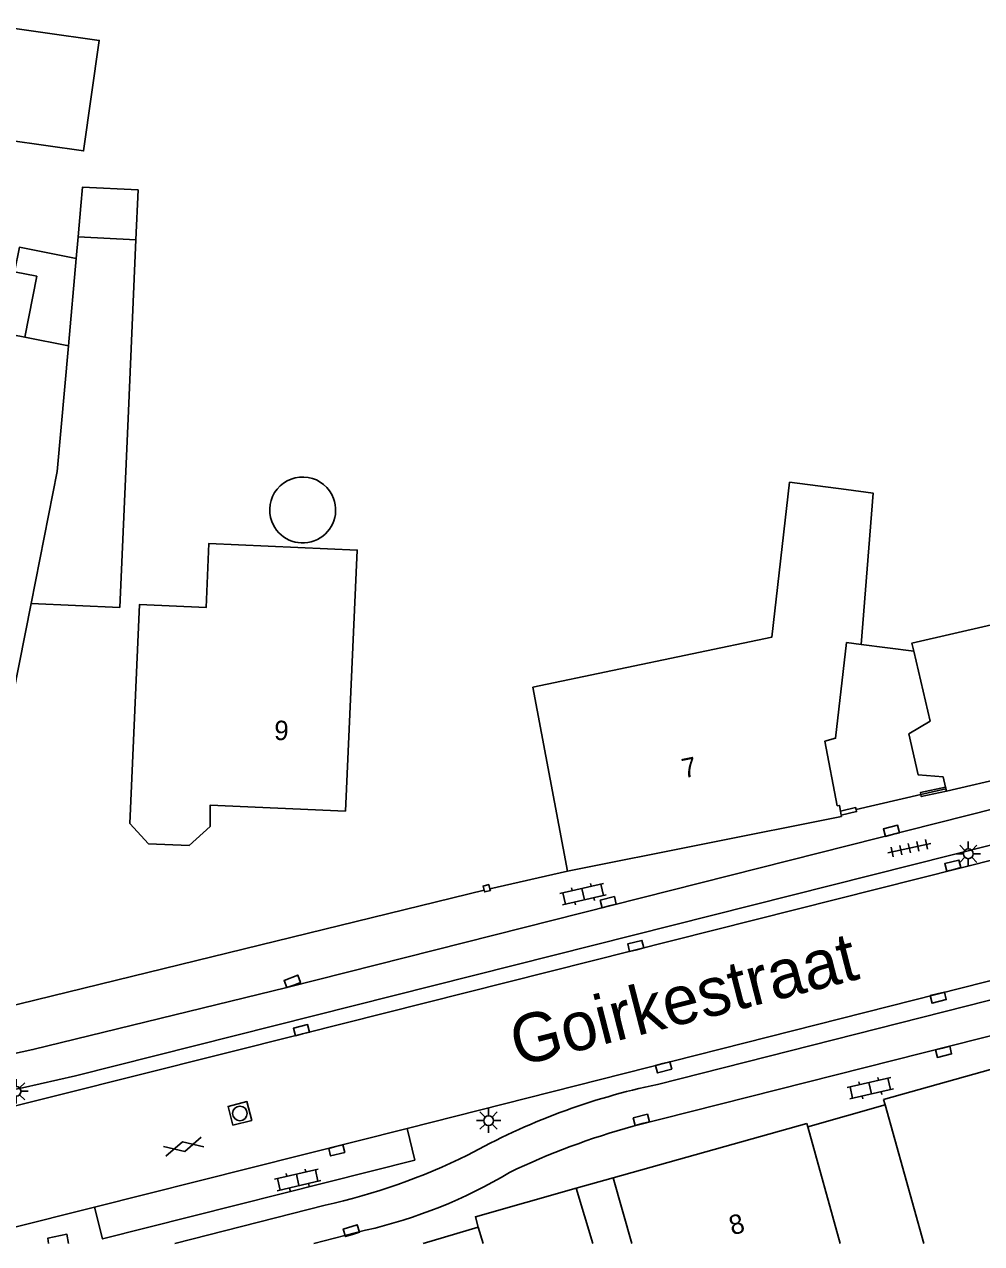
# Model space of a CAD drawing. Extents: x 132999 to 136000, y 398499 to 400501.
# Drawn here: x 133855.8 to 133905, y 398500 to 398562.6 of the extents above; entities that cross this region are included whole.
import ezdxf

# ---------------------------------------------------------------- set-up
doc = ezdxf.new("R2010")
doc.units = 0
for name, color, linetype in [('gg-afsc-hekwerk', 7, 'Continuous'), ('gg-afsc-muur', 7, 'Continuous'), ('gg-anno-huisnummerreeks BGT', 7, 'Continuous'), ('gg-anno-openbare ruimte label', 7, 'Continuous'), ('gg-bbg-bijgebouw', 7, 'Continuous'), ('gg-bbg-gedigitaliseerde bebouwing', 7, 'Continuous'), ('gg-bbg-gedigitaliseerde bijgebouw', 7, 'Continuous'), ('gg-bbg-hoofdgebouw', 7, 'Continuous'), ('gg-bbg-luifel en loopbrug', 7, 'Continuous'), ('gg-bbg-tussenscheiding', 7, 'Continuous'), ('gg-knt-verharding', 7, 'Continuous'), ('gt-grn-vlakafsluiter', 7, 'Continuous'), ('gt-symb-gesloten verharding', 7, 'Continuous'), ('gt-symb-klinker verharding', 7, 'Continuous'), ('gt-symb-kolk', 7, 'Continuous'), ('gt-symb-lichtmast', 7, 'Continuous'), ('gt-symb-rioolschacht', 7, 'Continuous'), ('gt-symb-tegel verharding', 7, 'Continuous')]:
    doc.layers.add(name, color=color, linetype=linetype)

# ---------------------------------------------------------------- blocks, each defined once
blk = doc.blocks.new('gt0-LMAST')
at = {"layer": 'gt-symb-lichtmast'}
for p, q in [((-0.182, 0.173), (-0.447, 0.438)), ((-0.005, 0.246), (-0.005, 0.621)), ((0.172, 0.173), (0.437, 0.438)), ((-0.255, -0.004), (-0.63, -0.004)), ((-0.182, -0.181), (-0.447, -0.446)), ((-0.005, -0.254), (-0.005, -0.629)), ((0.437, -0.446), (0.172, -0.181)), ((0.245, -0.004), (0.62, -0.004))]:
    blk.add_line(p, q, dxfattribs=at)
blk.add_circle((-0.005, -0.004), 0.25, dxfattribs=at)
blk = doc.blocks.new('gt0-KOLK')
at = {"layer": 'gt-symb-kolk'}
blk.add_lwpolyline([(0, 0), (0.375, 0), (0.375, 0.4), (-0.375, 0.4), (-0.375, 0), (0, 0)], dxfattribs=at)
blk = doc.blocks.new('gt0-KL1')
at = {"layer": 'gt-symb-klinker verharding'}
for p, q in [((-1.15, 0.3), (1.15, 0.3)), ((-1, -0.3), (-1, 0.3)), ((-0.5, 0.3), (-0.5, 0.45)), ((0, -0.3), (0, 0.3)), ((0.5, 0.3), (0.5, 0.45)), ((1, -0.3), (1, 0.3)), ((-1.15, -0.3), (1.15, -0.3)), ((-0.5, -0.45), (-0.5, -0.3)), ((0.5, -0.45), (0.5, -0.3))]:
    blk.add_line(p, q, dxfattribs=at)
blk = doc.blocks.new('gt0-GESVH1')
at = {"layer": 'gt-symb-gesloten verharding'}
for p, q in [((-0.992, -0.261), (0.008, 0.239)), ((0.008, -0.261), (-0.992, 0.239)), ((0.008, 0.239), (1.008, -0.261)), ((1.008, 0.239), (0.008, -0.261))]:
    blk.add_line(p, q, dxfattribs=at)
blk = doc.blocks.new('gt0-TEG1')
at = {"layer": 'gt-symb-tegel verharding'}
for p, q in [((-1.125, 0), (1.125, 0)), ((-0.9, -0.25), (-0.9, 0.25)), ((-0.45, -0.25), (-0.45, 0.25)), ((0, -0.25), (0, 0.25)), ((0.45, -0.25), (0.45, 0.25)), ((0.9, -0.25), (0.9, 0.25))]:
    blk.add_line(p, q, dxfattribs=at)
blk = doc.blocks.new('gt0-RS')
at = {"layer": 'gt-symb-rioolschacht'}
blk.add_lwpolyline([(-0.5, -0.5), (0.5, -0.5), (0.5, 0.5), (-0.5, 0.5)], close=True, dxfattribs=at)
blk.add_circle((0, 0), 0.375, dxfattribs=at)

msp = doc.modelspace()

# ---------------------------------------------------------------- linework, layer by layer
at = {"layer": 'gg-afsc-hekwerk'}
for p, q in [((133901.854, 398523.06), (133903.143, 398523.36)), ((133898.531, 398522.287), (133901.854, 398523.06)), ((133896.049, 398505.994), (133900.016, 398507.128))]:
    msp.add_line(p, q, dxfattribs=at)
at = {"layer": 'gg-afsc-muur'}
for p, q in [((133898.786, 398530.763), (133901.491, 398530.422)), ((133854.748, 398512.101), (133879.437, 398518.157))]:
    msp.add_line(p, q, dxfattribs=at)
for points in [[(133903.123, 398523.445), (133901.832, 398523.162), (133901.854, 398523.06)], [(133903.17, 398523.24), (133901.877, 398522.957), (133901.854, 398523.06)], [(133898.531, 398522.287), (133898.507, 398522.389), (133897.728, 398522.205)], [(133897.765, 398521.998), (133898.555, 398522.184), (133898.531, 398522.287)], [(133879.437, 398518.157), (133879.379, 398518.358), (133879.671, 398518.438), (133879.73, 398518.223)], [(133879.73, 398518.223), (133879.753, 398518.139), (133879.466, 398518.056), (133879.437, 398518.157)]]:
    msp.add_lwpolyline(points, dxfattribs=at)
at = {"layer": 'gg-bbg-bijgebouw'}
msp.add_line((133860.72, 398532.66), (133856.17, 398532.86), dxfattribs=at)
at = {"layer": 'gg-bbg-gedigitaliseerde bebouwing'}
for points in [[(133898.02, 398538.716), (133895.112, 398539.098), (133894.208, 398531.142), (133881.926, 398528.569)], [(133898.02, 398538.716), (133899.411, 398538.533), (133898.786, 398530.763)], [(133861.23, 398521.57), (133861.726, 398532.813), (133865.154, 398532.66), (133865.301, 398535.951), (133872.915, 398535.612), (133872.32, 398522.2)], [(133905.491, 398531.776), (133901.396, 398530.839), (133901.491, 398530.422)]]:
    msp.add_lwpolyline(points, dxfattribs=at)
at = {"layer": 'gg-bbg-gedigitaliseerde bijgebouw'}
for p, q in [((133858.487, 398550.586), (133858.586, 398551.69)), ((133858.586, 398551.69), (133861.551, 398551.538)), ((133861.551, 398551.538), (133861.165, 398542.768)), ((133858.084, 398546.102), (133858.487, 398550.586)), ((133855.84, 398546.544), (133858.084, 398546.102)), ((133861.165, 398542.768), (133860.72, 398532.66))]:
    msp.add_line(p, q, dxfattribs=at)
for points in [[(133853.859, 398562.604), (133859.664, 398561.78), (133858.858, 398556.107), (133853.03, 398556.935)], [(133856.17, 398532.86), (133854.945, 398526.636), (133849.472, 398527.713), (133853.279, 398547.048), (133855.84, 398546.544)]]:
    msp.add_lwpolyline(points, dxfattribs=at)
at = {"layer": 'gg-bbg-hoofdgebouw'}
for p, q in [((133898.036, 398530.858), (133898.786, 398530.763)), ((133883.71, 398519.12), (133881.926, 398528.569)), ((133903.17, 398523.24), (133909.224, 398524.626)), ((133903.002, 398523.971), (133903.123, 398523.445)), ((133903.143, 398523.36), (133903.17, 398523.24)), ((133897.765, 398521.998), (133897.728, 398522.205)), ((133909.772, 398510.152), (133899.94, 398507.4)), ((133899.94, 398507.4), (133900.016, 398507.128)), ((133900.016, 398507.128), (133902.01, 398500)), ((133896, 398506.17), (133886.06, 398503.37)), ((133896.049, 398505.994), (133896, 398506.17)), ((133896.049, 398505.994), (133897.718, 398500)), ((133886.06, 398503.37), (133887.015, 398500)), ((133884.16, 398502.84), (133885.018, 398500)), ((133876.293, 398500), (133879.13, 398500.85))]:
    msp.add_line(p, q, dxfattribs=at)
for points in [[(133897.728, 398522.205), (133897.674, 398522.5), (133897.567, 398522.479), (133896.927, 398525.799), (133897.477, 398525.952), (133898.036, 398530.858)], [(133901.491, 398530.422), (133902.33, 398526.833), (133901.232, 398526.18)], [(133901.232, 398526.18), (133901.716, 398524.075), (133903.002, 398523.971)], [(133903.123, 398523.445), (133903.137, 398523.383), (133903.143, 398523.36)], [(133872.32, 398522.2), (133865.36, 398522.51), (133865.36, 398521.41), (133864.28, 398520.45), (133862.19, 398520.53), (133861.23, 398521.57)], [(133883.71, 398519.12), (133897.776, 398521.939), (133897.765, 398521.998)], [(133884.16, 398502.84), (133878.98, 398501.38), (133879.13, 398500.85)]]:
    msp.add_lwpolyline(points, dxfattribs=at)
at = {"layer": 'gg-bbg-luifel en loopbrug'}
for p, q in [((133858.586, 398551.69), (133858.728, 398553.288)), ((133855.84, 398546.544), (133856.456, 398549.674))]:
    msp.add_line(p, q, dxfattribs=at)
for points in [[(133858.728, 398553.288), (133858.814, 398554.251), (133861.664, 398554.108), (133861.551, 398551.538)], [(133856.456, 398549.674), (133855.32, 398549.898), (133855.568, 398551.16), (133858.487, 398550.586)]]:
    msp.add_lwpolyline(points, dxfattribs=at)
for start, end in [(20.52636, 200.5699), (200.55802, 20.53823)]:
    msp.add_arc((133870.113, 398537.67), 1.694, start, end, dxfattribs=at)
at = {"layer": 'gg-bbg-tussenscheiding'}
msp.add_line((133879.13, 398500.85), (133879.386, 398500), dxfattribs=at)
msp.add_lwpolyline([(133856.17, 398532.86), (133857.504, 398539.644), (133858.084, 398546.102)], dxfattribs=at)
at = {"layer": 'gg-knt-verharding'}
for p, q in [((133875.487, 398505.906), (133924.728, 398518.41)), ((133888.331, 398508.174), (133918.659, 398515.879)), ((133859.425, 398501.869), (133875.487, 398505.906)), ((133884.16, 398502.84), (133886.06, 398503.37)), ((133859.425, 398501.869), (133854.983, 398500.754)), ((133863.55, 398500), (133871.263, 398501.973)), ((133870.678, 398500), (133873.34, 398500.682))]:
    msp.add_line(p, q, dxfattribs=at)
for points in [[(133920.891, 398526.199), (133869.303, 398513.143), (133856.258, 398509.963), (133853.11, 398509.287), (133852.051, 398509.113)], [(133927.045, 398525.41), (133923.922, 398524.422), (133920.766, 398523.545), (133870.102, 398510.765), (133853.313, 398506.557)], [(133919.764, 398524.063), (133858.451, 398508.617), (133855.723, 398507.999), (133852.979, 398507.454), (133852.312, 398507.344)], [(133944.41, 398523.338), (133939.812, 398521.203), (133935.051, 398519.069), (133931.062, 398517.646), (133925.785, 398516.012), (133916.791, 398513.544), (133887.08, 398506.025)], [(133875.487, 398505.906), (133875.869, 398504.287), (133859.836, 398500.24), (133859.425, 398501.869)], [(133857.066, 398500), (133857.024, 398500.272), (133858.008, 398500.479), (133858.082, 398500)]]:
    msp.add_lwpolyline(points, dxfattribs=at)
for centre, radius, start, end in [((133895.352, 398474.436), 34.46, 101.7564, 119.11715), ((133896.908, 398470.071), 37.273, 105.28804, 115.71715), ((133864.095, 398534.116), 32.932, 282.57137, 296.10142), ((133867.664, 398525.503), 25.461, 282.88178, 300.88661)]:
    msp.add_arc(centre, radius, start, end, dxfattribs=at)
at = {"layer": 'gt-grn-vlakafsluiter'}
msp.add_line((133879.73, 398518.223), (133883.71, 398519.12), dxfattribs=at)

# ---------------------------------------------------------------- block references
at = {"layer": 'gt-symb-gesloten verharding', "rotation": 14.00844348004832}
msp.add_blockref('gt0-GESVH1', (133863.988, 398504.987), dxfattribs=at)
at = {"layer": 'gt-symb-klinker verharding'}
for p, rotation in [((133884.511, 398517.944), 13.007504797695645), ((133899.261, 398507.984), 13.007504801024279), ((133869.856, 398503.269), 13.007504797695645)]:
    msp.add_blockref('gt0-KL1', p, dxfattribs=dict(at, rotation=rotation))
at = {"layer": 'gt-symb-kolk'}
for p, rotation in [((133900.4, 398521.002), 14.953564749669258), ((133903.549, 398519.215), 14.189180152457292), ((133885.853, 398517.339), 14.064036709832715), ((133887.267, 398515.093), 14.119602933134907), ((133869.652, 398513.277), 20.918204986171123), ((133902.701, 398512.824), -165.82485794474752), ((133870.102, 398510.765), 14.064036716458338), ((133902.973, 398510.038), -165.7552575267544), ((133888.6, 398509.246), -165.75525752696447), ((133887.552, 398506.163), 14.119602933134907), ((133871.815, 398504.98), -165.88039707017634), ((133872.673, 398500.476), 17.16594605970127)]:
    msp.add_blockref('gt0-KOLK', p, dxfattribs=dict(at, rotation=rotation))
at = {"layer": 'gt-symb-lichtmast'}
for p in [(133904.299, 398520.02), (133855.404, 398507.826), (133879.663, 398506.321)]:
    msp.add_blockref('gt0-LMAST', p, dxfattribs=at)
at = {"layer": 'gt-symb-rioolschacht', "rotation": 14.717311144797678}
msp.add_blockref('gt0-RS', (133866.889, 398506.685), dxfattribs=at)
at = {"layer": 'gt-symb-tegel verharding', "rotation": 12.535023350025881}
msp.add_blockref('gt0-TEG1', (133901.267, 398520.303), dxfattribs=at)

# ---------------------------------------------------------------- texts
at = {"layer": 'gg-anno-huisnummerreeks BGT'}
for s, rotation, p in [('9', 357.5, (133868.631, 398525.867)), ('7', 11.4, (133889.689, 398523.888)), ('8', 15.7, (133892.171, 398500.417))]:
    msp.add_text(s, height=1, rotation=rotation, dxfattribs=at).set_placement(p)
at = {"layer": 'gg-anno-openbare ruimte label'}
msp.add_text('Goirkestraat', height=2.5, rotation=14.4, dxfattribs=at).set_placement((133881.155, 398509.087))

doc.saveas('drawing.dxf')
